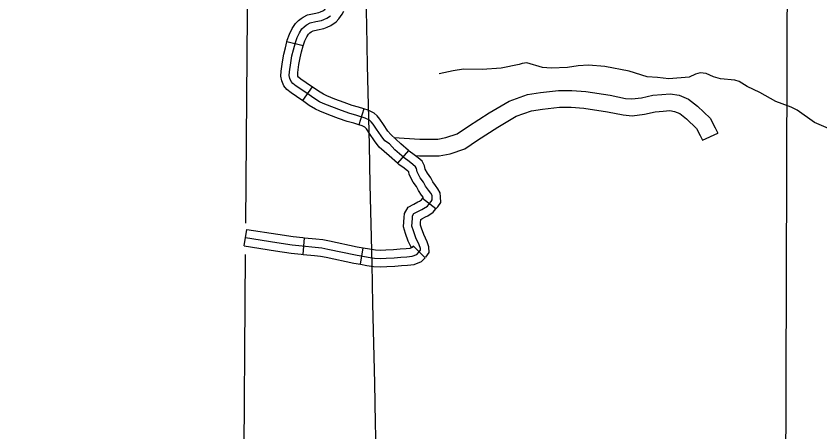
# Model space of a CAD drawing. Extents: x -19 to 366, y -4 to 359.
# Drawn here: x 127.169 to 128.531, y 201.168 to 201.873 of the extents above; entities that cross this region are included whole.
import ezdxf

# ---------------------------------------------------------------- set-up
doc = ezdxf.new("R2010")
doc.units = 0
for name, color, linetype in [('R_Alt Surface', 7, 'Continuous'), ('R_Axis Annot', 7, 'Continuous'), ('R_ROW Annot', 7, 'Continuous'), ('R_Temp Easement', 7, 'Continuous'), ('Sheet Fence', 7, 'Continuous'), ('T_Notes', 7, 'Continuous')]:
    doc.layers.add(name, color=color, linetype=linetype)

msp = doc.modelspace()

# ---------------------------------------------------------------- linework, layer by layer
at = {"layer": 'R_Alt Surface'}
for points in [[(127.5617, 202.0182), (127.5578, 201.522)], [(127.5574, 201.4691), (127.5542, 201.0576), (127.5542, 201.0565), (127.5454, 200.3581)]]:
    msp.add_lwpolyline(points, dxfattribs=at)
at = {"layer": 'R_Axis Annot'}
msp.add_lwpolyline([(128.4735, 201.0751), (128.4766, 201.9704)], dxfattribs=at)
at = {"layer": 'R_ROW Annot'}
for p, q in [((127.6554, 201.8227), (127.6279, 201.8297)), ((127.6707, 201.7532), (127.6543, 201.73)), ((127.7581, 201.7161), (127.7497, 201.6889)), ((127.8338, 201.6454), (127.8153, 201.6239)), ((127.8802, 201.5465), (127.8576, 201.5637)), ((127.5555, 201.4836), (127.5598, 201.5117)), ((127.6552, 201.4691), (127.6579, 201.4974)), ((127.7526, 201.4525), (127.7574, 201.4805)), ((127.8623, 201.4633), (127.8422, 201.4834))]:
    msp.add_line(p, q, dxfattribs=at)
for points in [[(127.6279, 201.8297), (127.6286, 201.8324), (127.6321, 201.8424), (127.6369, 201.8522), (127.6423, 201.8605), (127.6474, 201.8655), (127.6518, 201.8694), (127.6553, 201.8716), (127.6627, 201.8752), (127.6741, 201.8778), (127.6821, 201.8792), (127.685, 201.8806), (127.689, 201.8822), (127.6923, 201.8846), (127.6939, 201.8864), (127.6977, 201.8915), (127.6993, 201.8947)], [(127.5576, 201.4977), (127.6106, 201.4895), (127.6368, 201.4852), (127.6537, 201.4835), (127.6757, 201.4815), (127.6869, 201.4804), (127.6973, 201.4783), (127.7441, 201.4683), (127.7657, 201.4646), (127.7764, 201.463), (127.7867, 201.4623), (127.7964, 201.4628), (127.8097, 201.4635), (127.8208, 201.4647), (127.8314, 201.4652), (127.8401, 201.466), (127.8481, 201.4693), (127.8523, 201.4735), (127.8544, 201.4765), (127.8543, 201.4795), (127.8523, 201.4852), (127.8467, 201.4972), (127.8423, 201.5091), (127.8399, 201.5172), (127.8405, 201.5235), (127.8408, 201.5309), (127.841, 201.5344), (127.8433, 201.5383), (127.85, 201.5418), (127.8564, 201.5455), (127.8596, 201.5469), (127.866, 201.5512), (127.8694, 201.5557), (127.8725, 201.559), (127.8744, 201.5615), (127.8742, 201.5656), (127.8739, 201.5689), (127.8716, 201.5729), (127.8679, 201.5779), (127.8631, 201.5848), (127.8596, 201.5917), (127.854, 201.5991), (127.8488, 201.609), (127.8478, 201.6147), (127.8461, 201.6179), (127.8416, 201.6216), (127.8349, 201.6268), (127.8266, 201.6328), (127.811, 201.6462), (127.8018, 201.6565), (127.794, 201.6617), (127.7875, 201.67), (127.7796, 201.6817), (127.7742, 201.6902), (127.7708, 201.6942), (127.7677, 201.6968), (127.7605, 201.7004), (127.745, 201.7052), (127.7344, 201.7082), (127.7204, 201.7132), (127.7039, 201.7192), (127.6896, 201.7248), (127.683, 201.7281), (127.6736, 201.7338), (127.6614, 201.7424), (127.6434, 201.7545), (127.6378, 201.7587), (127.635, 201.7624), (127.633, 201.7673), (127.632, 201.7727), (127.6321, 201.7786), (127.6343, 201.7937), (127.6364, 201.8057), (127.6391, 201.8161), (127.6422, 201.8283), (127.6452, 201.8369), (127.6493, 201.8451), (127.6534, 201.8515), (127.6571, 201.8552), (127.6603, 201.858), (127.6621, 201.8591), (127.6675, 201.8617), (127.6769, 201.8639), (127.6864, 201.8655), (127.6907, 201.8676), (127.6958, 201.8696), (127.7019, 201.8739)], [(127.6554, 201.8227), (127.6558, 201.8242), (127.6583, 201.8313), (127.6616, 201.8381), (127.6645, 201.8425), (127.6668, 201.8448), (127.6688, 201.8465), (127.669, 201.8466), (127.6723, 201.8482), (127.6798, 201.85), (127.6907, 201.8519), (127.6964, 201.8546), (127.7026, 201.8571), (127.7114, 201.8632), (127.7162, 201.8687), (127.7218, 201.8764), (127.7245, 201.8814)], [(127.6543, 201.73), (127.6533, 201.7307), (127.6351, 201.743), (127.6277, 201.7485), (127.6226, 201.7552), (127.6192, 201.7632), (127.6178, 201.7715), (127.6179, 201.7798), (127.6203, 201.7959), (127.6225, 201.8087), (127.6253, 201.8196), (127.6279, 201.8297)], [(127.6707, 201.7532), (127.6694, 201.7541), (127.6516, 201.7661), (127.6479, 201.7689), (127.6474, 201.7696), (127.6467, 201.7713), (127.6462, 201.7738), (127.6463, 201.7775), (127.6484, 201.7914), (127.6503, 201.8027), (127.6529, 201.8126), (127.6554, 201.8227)], [(127.7581, 201.7161), (127.749, 201.7189), (127.7387, 201.7217), (127.7252, 201.7266), (127.7089, 201.7325), (127.6954, 201.7378), (127.6899, 201.7406), (127.6814, 201.7457), (127.6707, 201.7532)], [(127.7497, 201.6889), (127.7411, 201.6916), (127.7301, 201.6946), (127.7155, 201.6998), (127.6989, 201.7059), (127.6838, 201.7118), (127.6761, 201.7157), (127.6658, 201.7219), (127.6543, 201.73)], [(127.8338, 201.6454), (127.821, 201.6564), (127.8038, 201.6723), (127.799, 201.6784), (127.7915, 201.6895), (127.7856, 201.6987), (127.7809, 201.7043), (127.7756, 201.7088), (127.7659, 201.7136), (127.7581, 201.7161)], [(127.8153, 201.6239), (127.801, 201.6361), (127.7842, 201.6512), (127.7761, 201.6616), (127.7677, 201.6739), (127.7627, 201.6818), (127.7607, 201.6842), (127.7598, 201.6849), (127.7552, 201.6872), (127.7497, 201.6889)], [(127.8802, 201.5465), (127.8802, 201.5465), (127.8835, 201.5499), (127.8887, 201.5571), (127.8884, 201.5666), (127.8877, 201.5734), (127.8835, 201.5806), (127.8795, 201.5862), (127.8753, 201.5921), (127.8717, 201.5992), (127.866, 201.6068), (127.8624, 201.6136), (127.8614, 201.6194), (127.8572, 201.6271), (127.8505, 201.6327), (127.8435, 201.6382), (127.8354, 201.644), (127.8338, 201.6454)], [(127.8576, 201.5637), (127.8585, 201.5649), (127.8593, 201.5656), (127.8563, 201.5697), (127.8508, 201.5775), (127.8475, 201.5841), (127.8419, 201.5915), (127.8351, 201.6044), (127.8343, 201.6092), (127.8327, 201.6105), (127.8264, 201.6155), (127.8178, 201.6217), (127.8153, 201.6239)], [(127.8422, 201.4834), (127.8389, 201.4802), (127.8336, 201.4918), (127.8288, 201.5045), (127.8255, 201.5157), (127.8263, 201.5245), (127.8266, 201.5316), (127.827, 201.5387), (127.8332, 201.5491), (127.8431, 201.5542), (127.8499, 201.5581), (127.8527, 201.5594), (127.8561, 201.5617), (127.8576, 201.5637)], [(127.8633, 201.4644), (127.8688, 201.4723), (127.8685, 201.4822), (127.8654, 201.4906), (127.8599, 201.5027), (127.8558, 201.5136), (127.8543, 201.5186), (127.8546, 201.5226), (127.8549, 201.5283), (127.8568, 201.5293), (127.8629, 201.5329), (127.8665, 201.5345), (127.8758, 201.5407), (127.8802, 201.5465)], [(127.5598, 201.5117), (127.6128, 201.5036), (127.6386, 201.4993), (127.655, 201.4976), (127.6579, 201.4974)], [(127.6579, 201.4974), (127.677, 201.4956), (127.689, 201.4945), (127.7002, 201.4922), (127.7468, 201.4823), (127.7574, 201.4805)], [(127.5555, 201.4836), (127.6083, 201.4755), (127.6349, 201.4711), (127.6523, 201.4694), (127.6552, 201.4691)], [(127.7574, 201.4805), (127.768, 201.4787), (127.7779, 201.4772), (127.7868, 201.4765), (127.7957, 201.477), (127.8086, 201.4777), (127.8197, 201.4788), (127.8303, 201.4794), (127.8367, 201.48), (127.8401, 201.4814), (127.8422, 201.4834)], [(127.6552, 201.4691), (127.6744, 201.4673), (127.6848, 201.4664), (127.6944, 201.4644), (127.7415, 201.4544), (127.7526, 201.4525)], [(127.7526, 201.4525), (127.7635, 201.4506), (127.7748, 201.4489), (127.7866, 201.448), (127.7972, 201.4487), (127.8108, 201.4493), (127.822, 201.4505), (127.8325, 201.4511), (127.8434, 201.4521), (127.8561, 201.4572), (127.8623, 201.4633)]]:
    msp.add_lwpolyline(points, dxfattribs=at)
at = {"layer": 'R_Temp Easement'}
for points in [[(128.2558, 201.7692), (128.2388, 201.7704), (128.2082, 201.7799), (128.1668, 201.7876), (128.139, 201.7898), (128.1216, 201.7887), (128.1033, 201.786), (128.0756, 201.7848), (128.0613, 201.786), (128.0347, 201.7937), (128.0268, 201.7927), (128.0217, 201.7909), (127.9908, 201.785), (127.9587, 201.7828), (127.927, 201.783), (127.9097, 201.7804), (127.886, 201.7751)], [(128.493, 201.7137), (128.4827, 201.7188), (128.4565, 201.7285), (128.4294, 201.7437), (128.4083, 201.7538), (128.3946, 201.7624), (128.387, 201.7648), (128.3627, 201.767), (128.351, 201.7702), (128.3383, 201.7759), (128.3284, 201.7768), (128.3207, 201.7749), (128.3096, 201.7698), (128.275, 201.7668), (128.2558, 201.7692)], [(128.7047, 201.6347), (128.6928, 201.6402), (128.6649, 201.6592), (128.6584, 201.6629), (128.6474, 201.6665), (128.6125, 201.674), (128.595, 201.676), (128.5643, 201.6783), (128.5461, 201.6826), (128.5221, 201.6928), (128.493, 201.7137)]]:
    msp.add_lwpolyline(points, dxfattribs=at)
at = {"layer": 'Sheet Fence'}
for points in [[(132.1027, 1.3746), (131.9232, 9.99), (131.7429, 18.6056), (131.5621, 27.2214), (131.3806, 35.8373), (131.1985, 44.4533), (131.0158, 53.0695), (130.8324, 61.6859), (130.6485, 70.3024), (130.4639, 78.919), (130.2786, 87.5358), (130.0928, 96.1527), (129.9063, 104.7698), (129.7193, 113.387), (129.5316, 122.0044), (129.3433, 130.6219), (129.1543, 139.2396), (128.9648, 147.8575), (128.7746, 156.4754), (128.5838, 165.0936), (128.3925, 173.7119), (128.2005, 182.3303), (128.0078, 190.9489), (127.8146, 199.5676), (127.6208, 208.1865), (127.4264, 216.8056), (127.2313, 225.4247), (127.0357, 234.0441), (126.8394, 242.6636), (126.6425, 251.2833), (126.4451, 259.9031), (126.247, 268.523), (126.0483, 277.1431), (125.849, 285.7634), (125.6492, 294.3838), (125.4487, 303.0044), (125.2476, 311.6252), (125.0459, 320.2461), (124.8437, 328.8671), (124.6408, 337.4883), (124.4373, 346.1097)], [(0, 198.1326), (7.1014, 198.137), (14.2028, 198.1503), (21.3042, 198.1724), (28.4055, 198.2034), (35.5068, 198.2433), (42.6081, 198.292), (49.7092, 198.3496), (56.8103, 198.4161), (63.9113, 198.4913), (71.0123, 198.5755), (78.1131, 198.6685), (85.2137, 198.7704), (92.3143, 198.8811), (99.4147, 199.0007), (106.5149, 199.1291), (113.615, 199.2664), (120.7149, 199.4126), (127.8146, 199.5676), (134.9141, 199.7315), (142.0135, 199.9042), (149.1125, 200.0858), (156.2114, 200.2762), (163.31, 200.4755), (170.4084, 200.6837), (177.5065, 200.9007), (184.6043, 201.1265), (191.7018, 201.3612), (198.799, 201.6048), (205.896, 201.8572), (212.9926, 202.1185), (220.0888, 202.3886), (227.1848, 202.6676), (234.2803, 202.9554), (241.3755, 203.2521), (248.4704, 203.5576), (255.5648, 203.872), (262.6589, 204.1952), (269.7525, 204.5273), (276.8457, 204.8682), (283.9385, 205.218), (291.0309, 205.5766), (298.1228, 205.9441), (305.2142, 206.3204), (312.3051, 206.7056), (319.3956, 207.0996), (326.4856, 207.5024), (333.5751, 207.9141), (340.664, 208.3347)]]:
    msp.add_spline(points, degree=3, dxfattribs=at)
at = {"layer": 'T_Notes'}
for points in [[(127.8093, 201.6672), (127.8532, 201.6648), (127.8835, 201.6648), (127.8974, 201.6673), (127.9166, 201.6738), (127.9355, 201.6868), (127.9707, 201.7091), (128.0045, 201.7291), (128.0355, 201.7405), (128.0575, 201.7436), (128.0881, 201.7472), (128.1109, 201.7472), (128.1347, 201.7454), (128.1761, 201.7389), (128.2017, 201.7337), (128.2128, 201.7328), (128.2291, 201.7348), (128.248, 201.739), (128.2634, 201.7402), (128.2778, 201.7415), (128.2929, 201.7392), (128.3084, 201.7326), (128.3238, 201.7205), (128.3451, 201.6999), (128.3539, 201.6837), (128.3581, 201.6746)], [(127.8453, 201.6368), (127.8524, 201.6364), (127.886, 201.6364), (127.9045, 201.6397), (127.9294, 201.6482), (127.9511, 201.6631), (127.9855, 201.6849), (128.0167, 201.7033), (128.0425, 201.7128), (128.0612, 201.7154), (128.0898, 201.7188), (128.1098, 201.7188), (128.1314, 201.7171), (128.1711, 201.7109), (128.1977, 201.7056), (128.2133, 201.7042), (128.2339, 201.7068), (128.2522, 201.7108), (128.2658, 201.7119), (128.2769, 201.7129), (128.285, 201.7117), (128.2938, 201.7079), (128.3051, 201.6991), (128.3222, 201.6825), (128.3285, 201.6709), (128.3323, 201.6626), (128.3581, 201.6746)]]:
    msp.add_lwpolyline(points, dxfattribs=at)

doc.saveas('drawing.dxf')
